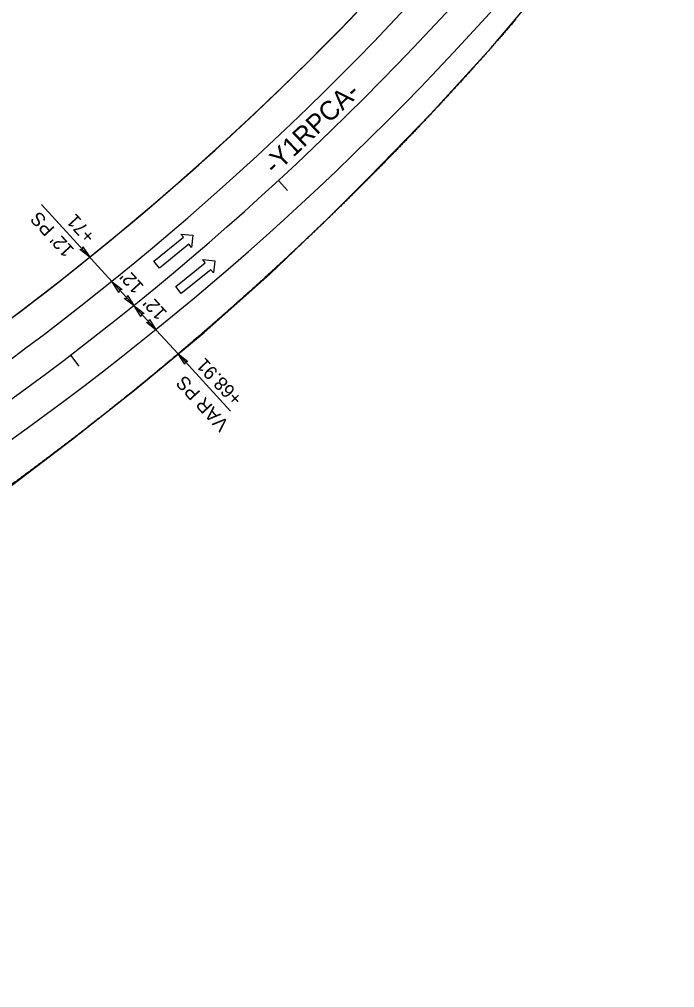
# Model space of a CAD drawing. Extents: x 2389694 to 2405615, y 547005 to 573532.
# Drawn here: x 2395499.4 to 2395740.5, y 553503.8 to 553860.1 of the extents above; entities that cross this region are included whole.
import ezdxf

# ---------------------------------------------------------------- set-up
doc = ezdxf.new("R2010")
doc.units = 0
for name, color, linetype in [('Old_Level_22', 7, 'Continuous'), ('Prop Dimension', 7, 'Continuous'), ('Prop Dimension Text', 7, 'Continuous'), ('Prop EOT', 7, 'Continuous'), ('Prop Guardrail', 7, 'Continuous'), ('Prop Horizontal Alignment', 7, 'Continuous'), ('Prop Horizontal Alignment Tick Small', 7, 'Continuous'), ('Prop Lane Arrow Through CELL', 7, 'Continuous'), ('Prop Lane Lines', 7, 'Continuous'), ('Prop SBG', 7, 'Continuous')]:
    doc.layers.add(name, color=color, linetype=linetype)

msp = doc.modelspace()

# ---------------------------------------------------------------- linework, layer by layer
at = {"layer": 'Prop Dimension'}
for p, q in [((2395533.54, 553763.46), (2395507.5, 553791.92)), ((2395541.64, 553754.61), (2395533.54, 553763.46)), ((2395549.75, 553745.76), (2395541.64, 553754.61)), ((2395557.77, 553736.99), (2395549.75, 553745.76)), ((2395557.77, 553736.99), (2395577.07, 553715.9))]:
    msp.add_line(p, q, dxfattribs=at)
for points in [[(2395522.79, 553776.43), (2395525.26, 553772.59), (2395521.61, 553775.39), (2395522.59, 553775.5)], [(2395536.01, 553759.62), (2395533.54, 553763.46), (2395537.19, 553760.67), (2395536.21, 553760.55)], [(2395539.18, 553758.45), (2395541.64, 553754.61), (2395538, 553757.41), (2395538.98, 553757.53)], [(2395544.11, 553750.77), (2395541.64, 553754.61), (2395545.29, 553751.81), (2395544.31, 553751.7)], [(2395547.28, 553749.6), (2395549.75, 553745.76), (2395546.1, 553748.56), (2395547.08, 553748.67)], [(2395560.24, 553733.15), (2395557.77, 553736.99), (2395561.42, 553734.19), (2395560.44, 553734.08)]]:
    msp.add_lwpolyline(points, close=True, dxfattribs=at)
at = {"layer": 'Prop EOT'}
for centre, radius, start, end in [((2394865.6, 554590.75), 1087, 256.52302, 12.63033), ((2394865.6, 554590.75), 1063, 256.52302, 12.63033), ((2394828.31, 550434.92), 3867, 59.69891, 109.59769), ((2394828.31, 550434.92), 3843, 59.69891, 123.9393), ((2394828.31, 550434.92), 3839, 59.69891, 123.9393), ((2394828.31, 550434.92), 3801, 59.69891, 123.9393), ((2394828.31, 550434.92), 3797, 59.69891, 123.9393), ((2394865.6, 554590.75), 1051, 298.11994, 326.25221)]:
    msp.add_arc(centre, radius, start, end, dxfattribs=at)
for points in [[(2395682.06, 553860.08), (2395681.46, 553859.38), (2395680.85, 553858.68), (2395680.25, 553857.99), (2395679.65, 553857.29), (2395679.05, 553856.6), (2395678.45, 553855.91), (2395677.85, 553855.22), (2395677.24, 553854.52), (2395676.64, 553853.83), (2395676.04, 553853.14), (2395675.43, 553852.45), (2395674.83, 553851.76), (2395674.21, 553851.06), (2395673.61, 553850.38), (2395673, 553849.69), (2395672.39, 553849), (2395671.79, 553848.31), (2395671.18, 553847.62), (2395670.57, 553846.94), (2395669.96, 553846.25), (2395669.35, 553845.57), (2395668.74, 553844.88), (2395668.13, 553844.2), (2395667.51, 553843.51), (2395666.89, 553842.82), (2395666.28, 553842.14), (2395665.67, 553841.46), (2395665.05, 553840.78), (2395664.44, 553840.09), (2395663.82, 553839.41), (2395663.21, 553838.73), (2395662.59, 553838.05), (2395661.97, 553837.37), (2395661.35, 553836.69), (2395660.73, 553836.02), (2395660.11, 553835.33), (2395659.49, 553834.65), (2395658.87, 553833.98), (2395658.25, 553833.3), (2395657.63, 553832.62), (2395657, 553831.95), (2395656.38, 553831.27), (2395655.76, 553830.6), (2395655.14, 553829.93), (2395654.51, 553829.25), (2395653.89, 553828.58), (2395653.25, 553827.9), (2395652.63, 553827.23), (2395652, 553826.56), (2395651.37, 553825.89), (2395650.75, 553825.22), (2395650.12, 553824.55), (2395649.49, 553823.88), (2395648.86, 553823.21), (2395648.23, 553822.54), (2395647.6, 553821.87), (2395646.97, 553821.21), (2395646.33, 553820.53), (2395645.7, 553819.87), (2395645.06, 553819.2), (2395644.43, 553818.54), (2395643.8, 553817.87), (2395643.16, 553817.21), (2395642.53, 553816.55), (2395641.89, 553815.88), (2395641.25, 553815.22), (2395640.62, 553814.56), (2395639.98, 553813.9), (2395639.34, 553813.23), (2395638.7, 553812.57), (2395638.06, 553811.91), (2395637.42, 553811.25), (2395636.78, 553810.59), (2395636.14, 553809.93)], [(2395636.14, 553809.93), (2395635.5, 553809.27), (2395634.85, 553808.62), (2395634.21, 553807.96), (2395633.57, 553807.3), (2395632.92, 553806.65), (2395632.27, 553805.99), (2395631.63, 553805.33), (2395630.98, 553804.68), (2395630.34, 553804.03), (2395629.69, 553803.37), (2395629.04, 553802.72), (2395628.4, 553802.07), (2395627.75, 553801.42), (2395627.1, 553800.77), (2395626.45, 553800.12), (2395625.8, 553799.47), (2395625.14, 553798.81), (2395624.49, 553798.16), (2395623.84, 553797.51), (2395623.19, 553796.87), (2395622.54, 553796.22), (2395621.88, 553795.57), (2395621.23, 553794.93), (2395620.58, 553794.28), (2395619.92, 553793.64), (2395619.27, 553792.99), (2395618.61, 553792.35), (2395617.95, 553791.7), (2395617.29, 553791.05), (2395616.63, 553790.41), (2395615.97, 553789.77), (2395615.32, 553789.13), (2395614.66, 553788.49), (2395614, 553787.85), (2395613.34, 553787.21), (2395612.68, 553786.57), (2395612.01, 553785.93), (2395611.35, 553785.29), (2395610.68, 553784.65), (2395610.02, 553784.01), (2395609.36, 553783.38), (2395608.69, 553782.74), (2395608.03, 553782.11), (2395607.36, 553781.47), (2395606.7, 553780.84), (2395606.03, 553780.2), (2395605.36, 553779.57), (2395604.7, 553778.94), (2395604.03, 553778.31), (2395603.35, 553777.67), (2395602.68, 553777.04), (2395602.02, 553776.41), (2395601.35, 553775.78), (2395600.67, 553775.15), (2395600, 553774.52), (2395599.33, 553773.89), (2395598.66, 553773.27), (2395597.99, 553772.64), (2395597.31, 553772.01), (2395596.64, 553771.39), (2395595.97, 553770.76), (2395595.28, 553770.13), (2395594.61, 553769.51), (2395593.93, 553768.88), (2395593.26, 553768.26), (2395592.58, 553767.64), (2395591.9, 553767.02), (2395591.22, 553766.39), (2395590.55, 553765.77), (2395589.87, 553765.15), (2395589.19, 553764.53), (2395588.51, 553763.91), (2395587.82, 553763.29), (2395587.14, 553762.67)], [(2395587.14, 553762.67), (2395586.46, 553762.05), (2395585.77, 553761.44), (2395585.09, 553760.82), (2395584.41, 553760.21), (2395583.72, 553759.59), (2395583.04, 553758.98), (2395582.35, 553758.36), (2395581.67, 553757.75), (2395580.98, 553757.13), (2395580.29, 553756.52), (2395579.6, 553755.9), (2395578.91, 553755.29), (2395578.23, 553754.68), (2395577.54, 553754.07), (2395576.85, 553753.46), (2395576.16, 553752.85), (2395575.47, 553752.25), (2395574.78, 553751.64), (2395574.09, 553751.03), (2395573.4, 553750.42), (2395572.7, 553749.81), (2395572, 553749.21), (2395571.31, 553748.6), (2395570.62, 553748), (2395569.92, 553747.39), (2395569.23, 553746.79), (2395568.53, 553746.19), (2395567.84, 553745.58), (2395567.14, 553744.98), (2395566.44, 553744.38), (2395565.75, 553743.78), (2395565.04, 553743.18), (2395564.34, 553742.58), (2395563.64, 553741.98), (2395562.94, 553741.38), (2395562.24, 553740.78), (2395561.54, 553740.19), (2395560.84, 553739.59), (2395560.14, 553738.99), (2395559.44, 553738.4), (2395558.74, 553737.8), (2395558.03, 553737.21), (2395557.32, 553736.61), (2395556.62, 553736.02), (2395555.91, 553735.43), (2395555.21, 553734.83), (2395554.5, 553734.24), (2395553.8, 553733.65), (2395553.09, 553733.06), (2395552.38, 553732.47), (2395551.67, 553731.88), (2395550.97, 553731.3), (2395550.26, 553730.71), (2395549.54, 553730.11), (2395548.83, 553729.53), (2395548.12, 553728.94), (2395547.41, 553728.36), (2395546.7, 553727.77), (2395545.99, 553727.19), (2395545.28, 553726.6), (2395544.56, 553726.02), (2395543.85, 553725.44), (2395543.14, 553724.86), (2395542.42, 553724.28), (2395541.7, 553723.69), (2395540.98, 553723.11), (2395540.27, 553722.53), (2395539.55, 553721.95), (2395538.84, 553721.37), (2395538.12, 553720.8), (2395537.4, 553720.22), (2395536.68, 553719.64), (2395535.97, 553719.07), (2395535.25, 553718.49)], [(2395535.25, 553718.49), (2395534.53, 553717.92), (2395533.8, 553717.34), (2395533.08, 553716.76), (2395532.36, 553716.19), (2395531.64, 553715.62), (2395530.91, 553715.05), (2395530.19, 553714.48), (2395529.47, 553713.91), (2395528.74, 553713.34), (2395528.02, 553712.77), (2395527.3, 553712.2), (2395526.57, 553711.63), (2395525.84, 553711.06), (2395525.11, 553710.49), (2395524.39, 553709.92), (2395523.66, 553709.36), (2395522.93, 553708.79), (2395522.2, 553708.23), (2395521.47, 553707.66), (2395520.75, 553707.1), (2395520.02, 553706.54), (2395519.29, 553705.98), (2395518.56, 553705.41), (2395517.83, 553704.85), (2395517.09, 553704.29), (2395516.35, 553703.73), (2395515.62, 553703.17), (2395514.89, 553702.61), (2395514.16, 553702.05), (2395513.42, 553701.49), (2395512.69, 553700.94), (2395511.95, 553700.38), (2395511.22, 553699.83), (2395510.48, 553699.27), (2395509.75, 553698.72), (2395509, 553698.16), (2395508.27, 553697.6), (2395507.53, 553697.05), (2395506.79, 553696.5), (2395506.05, 553695.95), (2395505.31, 553695.4), (2395504.57, 553694.85), (2395503.83, 553694.3), (2395503.09, 553693.75), (2395502.35, 553693.2), (2395501.61, 553692.66), (2395500.86, 553692.1), (2395500.12, 553691.56), (2395499.38, 553691.01), (2395498.63, 553690.47), (2395497.89, 553689.92), (2395497.15, 553689.38), (2395496.4, 553688.83), (2395495.66, 553688.29), (2395494.91, 553687.75), (2395494.16, 553687.21), (2395493.42, 553686.67), (2395492.66, 553686.12), (2395491.92, 553685.58), (2395491.17, 553685.04), (2395490.42, 553684.51), (2395489.67, 553683.97), (2395488.92, 553683.43), (2395488.17, 553682.89), (2395487.42, 553682.36), (2395486.67, 553681.82), (2395485.92, 553681.29), (2395485.17, 553680.75), (2395484.41, 553680.22), (2395483.66, 553679.68), (2395482.9, 553679.15), (2395482.15, 553678.62), (2395480.64, 553677.56)]]:
    msp.add_spline(points, degree=3, dxfattribs=at)
at = {"layer": 'Prop Guardrail'}
for p, q in [((2395672.98, 553849.61), (2395698.41, 553879.64)), ((2395650.67, 553825.19), (2395672.98, 553849.61)), ((2395628.15, 553802.02), (2395650.67, 553825.19)), ((2395612.63, 553786.55), (2395628.15, 553802.02)), ((2395591.59, 553766.33), (2395612.63, 553786.55)), ((2395567.38, 553744.85), (2395591.59, 553766.33)), ((2395542.41, 553724.09), (2395567.38, 553744.85)), ((2395519.05, 553705.77), (2395542.41, 553724.09)), ((2395490.7, 553684.14), (2395519.05, 553705.77))]:
    msp.add_line(p, q, dxfattribs=at)
msp.add_arc((2394865.6, 554590.75), 1051, 300.92972, 324.79608, dxfattribs=at)
at = {"layer": 'Prop Horizontal Alignment'}
for centre, radius, start, end in [((2394865.6, 554590.75), 1075, 256.52302, 12.63033), ((2394828.31, 550434.92), 3820, 59.69891, 123.9393)]:
    msp.add_arc(centre, radius, start, end, dxfattribs=at)
at = {"layer": 'Prop Horizontal Alignment Tick Small'}
for p, q in [((2395594.7, 553800.79), (2395598.09, 553797.12)), ((2395518.17, 553736.48), (2395521.2, 553732.51))]:
    msp.add_line(p, q, dxfattribs=at)
at = {"layer": 'Prop Lane Arrow Through CELL'}
for p, q in [((2395548.83, 553771.09), (2395559.72, 553779.89)), ((2395559.72, 553779.89), (2395558.78, 553781.06)), ((2395558.78, 553781.06), (2395563.17, 553780.62)), ((2395563.17, 553780.62), (2395562.73, 553776.15)), ((2395561.79, 553777.32), (2395550.9, 553768.53)), ((2395562.73, 553776.15), (2395561.79, 553777.32)), ((2395550.9, 553768.53), (2395548.83, 553771.09)), ((2395556.91, 553761.74), (2395567.8, 553770.53)), ((2395567.8, 553770.53), (2395566.86, 553771.7)), ((2395566.86, 553771.7), (2395571.26, 553771.27)), ((2395571.26, 553771.27), (2395570.82, 553766.8)), ((2395569.87, 553767.96), (2395558.98, 553759.17)), ((2395570.82, 553766.8), (2395569.87, 553767.96)), ((2395558.98, 553759.17), (2395556.91, 553761.74))]:
    msp.add_line(p, q, dxfattribs=at)
at = {"layer": 'Prop Lane Lines'}
for radius, end in [(3855, 123.9393), (3785, 123.9393), (3773, 88.86914)]:
    msp.add_arc((2394828.31, 550434.92), radius, 59.69891, end, dxfattribs=at)
at = {"layer": 'Prop SBG'}
msp.add_arc((2394865.6, 554590.75), 1051, 301.77355, 326.29315, dxfattribs=at)

# ---------------------------------------------------------------- texts
at = {"layer": 'Old_Level_22'}
msp.add_text('-Y1RPCA-', height=7, rotation=43.4141, dxfattribs=at).set_placement((2395593.36, 553802.67))
at = {"layer": 'Prop Dimension Text'}
for s, rotation, p in [("12' PS", 132.462, (2395519.82, 553775.37)), ('+71', 132.4627, (2395527.67, 553780.54)), ("12'", 132.4627, (2395545.48, 553761.91)), ("12'", 132.4627, (2395554.02, 553752.19)), ('+68.91', 133.3792, (2395581.84, 553720.81)), (' VAR PS', 132.462, (2395578.07, 553709.92))]:
    msp.add_text(s, height=5, rotation=rotation, dxfattribs=at).set_placement(p)

doc.saveas('drawing.dxf')
